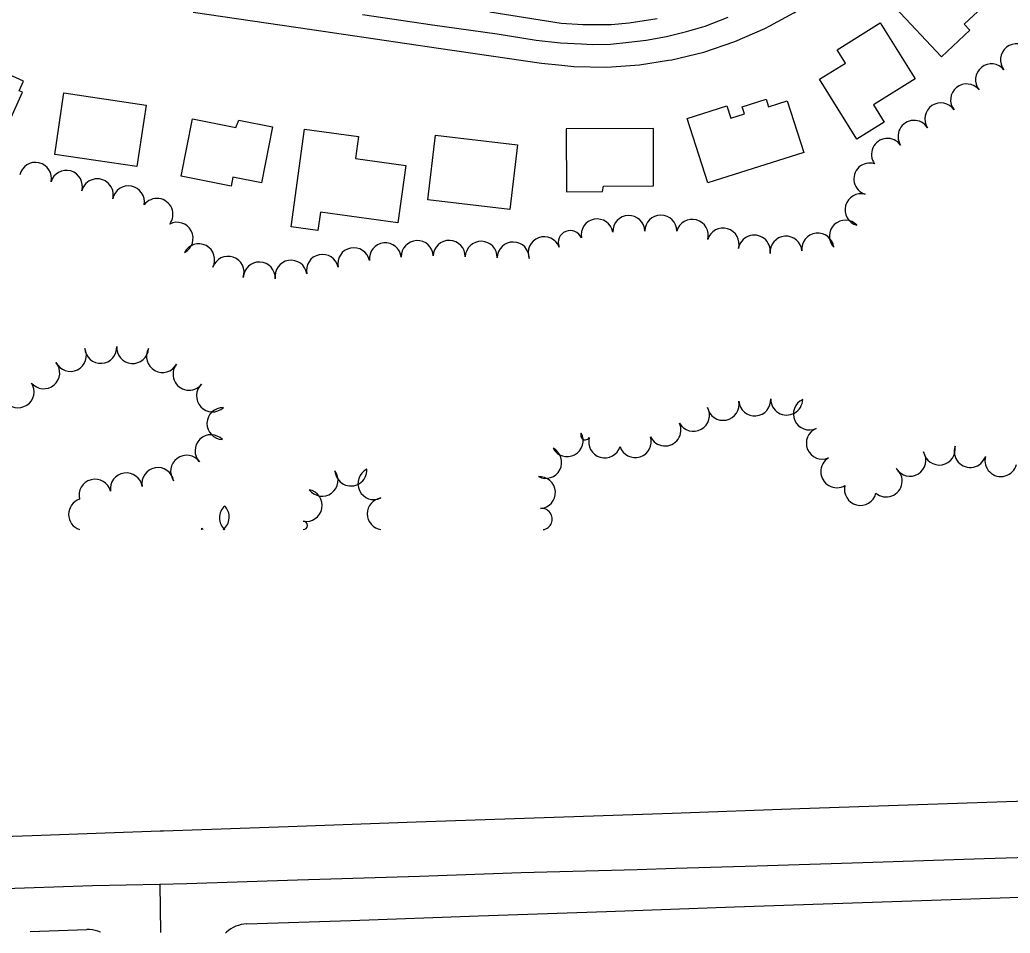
# Model space of a CAD drawing. Extents: x -25029 to 2274964, y -81170 to 687028.
# Drawn here: x -11160 to -10541, y -69001 to -68430 of the extents above; entities that cross this region are included whole.
import ezdxf

# ---------------------------------------------------------------- set-up
doc = ezdxf.new("R2010")
doc.units = 0
for name, color, linetype in [('81911BEA - RW_X_Fee_RW', 7, 'Continuous'), ('BLDG', 7, 'Continuous'), ('GE_X_CL_2000', 7, 'Continuous'), ('ROAD', 7, 'Continuous'), ('TREES', 7, 'Continuous')]:
    doc.layers.add(name, color=color, linetype=linetype)

msp = doc.modelspace()

# ---------------------------------------------------------------- linework, layer by layer
at = {"layer": '81911BEA - RW_X_Fee_RW'}
for points in [[(-10833.7, -68456.89), (-10820.9, -68458.2), (-10813.32, -68458.98), (-10792.83, -68459.34), (-10772.39, -68457.94), (-10754.21, -68455.12), (-10752.14, -68454.8), (-10732.23, -68449.95), (-10712.81, -68443.42), (-10694.02, -68435.26), (-10691.03, -68433.64), (-10675.99, -68425.52), (-10658.86, -68414.28), (-10642.75, -68401.62), (-10636.12, -68395.43), (-10627.78, -68387.64), (-10614.05, -68372.42), (-10601.68, -68356.09), (-10594.54, -68344.8), (-10590.74, -68338.77), (-10581.31, -68320.57), (-10573.48, -68301.64), (-10567.29, -68282.11)], [(-11051.39, -68425.04), (-10977.18, -68435.9), (-10898.02, -68447.48), (-10833.7, -68456.89)], [(-11069.89, -68936.56), (-10991.91, -68933.84), (-10911.96, -68931.06), (-10832, -68928.28), (-10752.05, -68925.49), (-10672.1, -68922.71), (-10592.14, -68919.92), (-10512.19, -68917.14), (-10482.06, -68916.09), (-10440.25, -68914.64)], [(-11456.64, -68950.03), (-11391.68, -68947.77), (-11311.73, -68944.98), (-11231.77, -68942.2), (-11151.82, -68939.41), (-11071.86, -68936.63), (-11069.89, -68936.56)], [(-10553.1, -68978.6), (-10468.14, -68975.64), (-10438.16, -68974.6)], [(-11017.83, -68994.78), (-10952.86, -68992.52), (-10872.91, -68989.74), (-10792.96, -68986.95), (-10713, -68984.17), (-10633.05, -68981.38), (-10553.1, -68978.6)], [(-11153.11, -68999.49), (-11117.77, -68998.26)], [(-11109.19, -68999.87), (-11109.26, -68999.84), (-11110.89, -68999.23), (-11112.57, -68998.77), (-11114.29, -68998.45), (-11116.02, -68998.28), (-11117.77, -68998.26)], [(-11017.83, -68994.78), (-11019.57, -68994.92), (-11021.29, -68995.21), (-11022.98, -68995.65), (-11024.62, -68996.23), (-11026.21, -68996.95), (-11027.73, -68997.81), (-11029.16, -68998.8), (-11030.51, -68999.91), (-11031.16, -69000.54)]]:
    msp.add_lwpolyline(points, dxfattribs=at)
at = {"layer": 'BLDG'}
msp.add_line((-10948.5, -68503.47), (-10948.5, -68503.55), dxfattribs=at)
for points in [[(-10546.56, -68411.14), (-10569.44, -68432.52), (-10565.89, -68436.32), (-10583.69, -68452.96), (-10612.55, -68422.07), (-10571.87, -68384.05)], [(-10600.07, -68466.67), (-10626.24, -68483.03), (-10619.52, -68493.78), (-10636.49, -68504.39), (-10659.87, -68466.98), (-10643.75, -68456.91), (-10648.94, -68448.61), (-10621.92, -68431.72)], [(-11218.89, -68489.91), (-11201.54, -68497.69), (-11197.46, -68488.57), (-11169.54, -68501.09), (-11157.88, -68475.08), (-11159.98, -68474.13), (-11157.32, -68468.19), (-11180.51, -68457.79), (-11179.74, -68452.56), (-11198.38, -68444.19)], [(-11080.69, -68483.14), (-11086.4, -68521.55), (-11137.76, -68513.91), (-11132.04, -68475.5)], [(-10717.74, -68483.65), (-10715.32, -68491.26), (-10706.79, -68488.54), (-10708.17, -68484.2), (-10693.2, -68479.43), (-10691.7, -68484.12), (-10680.04, -68480.41), (-10669.76, -68512.66), (-10729.68, -68531.76), (-10742.5, -68491.55)], [(-11024.65, -68497.12), (-11022.81, -68492.46), (-11001.67, -68496.64), (-11008.61, -68531.69), (-11026.41, -68528.16), (-11027.51, -68533.72), (-11058.81, -68527.51), (-11051.72, -68491.76)], [(-10948.01, -68502.67), (-10949.9, -68516.46), (-10918.41, -68520.77), (-10923.32, -68556.66), (-10971.81, -68550.02), (-10973.39, -68561.55), (-10990.12, -68559.26), (-10981.73, -68498.05)], [(-10818.06, -68537.25), (-10795.57, -68537.15), (-10794.84, -68533.71), (-10763.56, -68533.57), (-10763.71, -68497.78), (-10818.22, -68498.01)], [(-10848.57, -68507.84), (-10853.32, -68548.31), (-10904.58, -68542.3), (-10899.83, -68501.83)]]:
    msp.add_lwpolyline(points, close=True, dxfattribs=at)
at = {"layer": 'GE_X_CL_2000'}
for points in [[(-10865.87, -68424.92), (-10821.35, -68432), (-10807.72, -68432.81), (-10790.04, -68432.79), (-10778.86, -68431.76), (-10761.39, -68428.91)], [(-11072.05, -68969.89), (-11055.24, -68969.59), (-10986.11, -68967.1), (-10909.85, -68965.01), (-10846.23, -68962.52), (-10773.84, -68960.65), (-10749.86, -68959.91), (-10699.01, -68958.35), (-10632.74, -68956.27), (-10557.09, -68953.78), (-10481.23, -68951.48)], [(-11509.74, -68983.93), (-11466.07, -68983.01), (-11413.11, -68980.93), (-11307.93, -68978.08), (-11254.22, -68977.12), (-11236.1, -68976.02), (-11175.13, -68972.73), (-11114.16, -68970.64), (-11072.05, -68969.89)], [(-11072.05, -68969.89), (-11071.62, -69000.2)]]:
    msp.add_lwpolyline(points, dxfattribs=at)
at = {"layer": 'ROAD'}
for points in [[(-10945.54, -68426.44), (-10901.79, -68432.85), (-10861.35, -68438.61), (-10836.99, -68442.53), (-10821.69, -68444.28), (-10808.6, -68444.89)], [(-10808.6, -68444.89), (-10802.04, -68445.32), (-10790.57, -68444.96), (-10779.01, -68443.77), (-10768.13, -68442.43), (-10755.57, -68440.3), (-10742.92, -68437.14), (-10731.44, -68433.81), (-10717.05, -68428.08)]]:
    msp.add_lwpolyline(points, dxfattribs=at)
at = {"layer": 'TREES'}
for centre, radius, start, end in [((-10536.83, -68454.78), 10, 38.85942, 218.85942), ((-10552.41, -68467.33), 10, 38.85942, 218.85942), ((-10567.98, -68479.87), 10, 38.85942, 218.85942), ((-10584.09, -68491.69), 10, 33.65739, 213.65739), ((-10600.83, -68502.63), 10, 32.68808, 212.68808), ((-10617.36, -68513.88), 10, 35.74538, 215.74538), ((-11149.87, -68528.9), 10, 347.2402, 167.2402), ((-11130.5, -68533.85), 10, 344.09924, 164.09924), ((-10628.4, -68529.28), 10, 73.00996, 253.00996), ((-11111.22, -68539.16), 10, 345.07309, 165.07309), ((-11091.73, -68543.55), 10, 349.54869, 169.54869), ((-11073.92, -68551.41), 10, 322.8386, 142.8386), ((-10633.92, -68548.5), 10, 74.97771, 254.97771), ((-10798.87, -68564.26), 10, 10.7299, 190.7299), ((-10779.05, -68562.12), 10, 1.59596, 181.59596), ((-10759.05, -68561.85), 10, 359.92027, 179.92027), ((-10739.4, -68564.47), 10, 344.88959, 164.88959), ((-10643.75, -68565.05), 10, 43.5746, 223.5746), ((-11061.34, -68566.32), 10, 297.49996, 117.49996), ((-10720.16, -68569.93), 10, 343.45232, 163.45232), ((-10831.92, -68575.37), 10, 20.45658, 200.45658), ((-10815.62, -68569), 7.5, 22.55614, 202.55614), ((-10700.69, -68574.29), 10, 351.31327, 171.31327), ((-10680.83, -68575.02), 10, 4.44134, 184.44134), ((-10660.93, -68573.1), 10, 6.60845, 186.60845), ((-11047.84, -68579.79), 10, 332.56672, 152.56672), ((-10950.94, -68582.25), 10, 11.95601, 191.95601), ((-10931.2, -68579.16), 10, 5.83994, 185.83994), ((-10911.26, -68577.75), 10, 2.23747, 182.23747), ((-10891.28, -68577.64), 10, 358.3837, 178.3837), ((-10871.28, -68578.21), 10, 358.3837, 178.3837), ((-10851.29, -68578.68), 10, 358.92298, 178.92298), ((-11029.49, -68587.59), 10, 341.39178, 161.39178), ((-10970.5, -68586.39), 10, 11.95601, 191.95601), ((-11010.02, -68591.21), 10, 357.56376, 177.56376), ((-10990.16, -68590.05), 10, 9.11891, 189.11891), ((-11128.04, -68639.5), 10, 206.10832, 26.10832), ((-11109.08, -68634.47), 10, 183.61681, 3.61681), ((-11089.12, -68634.55), 10, 175.90519, 355.90519), ((-11070.43, -68640.16), 10, 150.68865, 330.68865), ((-11144.68, -68650.33), 10, 219.99829, 39.99829), ((-11053.87, -68651.27), 10, 141.60054, 321.60054), ((-11160.7, -68662.23), 10, 213.20889, 33.20889), ((-11039.22, -68664.8), 10, 132.91809, 312.91809), ((-11032.68, -68682.12), 10, 88.48715, 268.48715), ((-10738.67, -68676.93), 10, 209.32389, 29.32389), ((-10720.15, -68670.07), 10, 191.31136, 11.31136), ((-10700.37, -68667.33), 10, 184.47904, 4.47904), ((-10680.41, -68666.77), 10, 178.70754, 358.70754), ((-10666.21, -68676.07), 10, 114.84312, 294.84312), ((-10756.45, -68686.07), 10, 205.13268, 25.13268), ((-11040.13, -68699.07), 10, 44.03493, 224.03493), ((-10817.61, -68692.76), 10, 208.13585, 28.13585), ((-10806.26, -68689.4), 2.87, 151.72367, 331.72367), ((-10794.14, -68693.58), 10, 163.59924, 343.59924), ((-10775.03, -68693.36), 10, 197.71404, 17.71404), ((-10658.11, -68694.35), 10, 112.96157, 292.96157), ((-10585.02, -68698.02), 10, 189.82651, 9.82651), ((-10565.69, -68699.5), 10, 161.3858, 341.3858), ((-11055.4, -68711.91), 10, 36.07546, 216.07546), ((-10831, -68706.36), 10, 242.75026, 62.75026), ((-10649.1, -68712.16), 10, 120.68817, 300.68817), ((-10603.38, -68704.98), 10, 211.71897, 31.71897), ((-10546.53, -68705.19), 10, 165.52908, 345.52908), ((-11073.32, -68719.62), 10, 10.51392, 190.51392), ((-11093.04, -68722.9), 10, 8.37958, 188.37958), ((-10970.76, -68717.5), 10, 216.40688, 36.40688), ((-10952.72, -68711.09), 10, 182.7445, 2.7445), ((-10938.36, -68719.6), 10, 115.92836, 295.92836), ((-10834.93, -68725.23), 10, 273.72079, 93.72079), ((-10618.25, -68717.95), 10, 230.48035, 50.48035), ((-11112.61, -68726.88), 10, 14.57294, 194.57294), ((-10634.3, -68723.21), 10, 165.79773, 345.79773), ((-10980.63, -68733.27), 10, 259.47959, 79.47959), ((-11119.13, -68738.88), 10, 108.46064, 251.53935), ((-11024.8, -68741), 10, 132.6094, 227.3906), ((-11038.77, -68740.59), 10, 308.93788, 43.95906), ((-10932.48, -68738.48), 10, 98.71171, 261.28829), ((-10833.45, -68741.79), 6.63, 277.2143, 97.2143), ((-10982.53, -68745.73), 2.63, 271.54728, 88.45273), ((-11046.18, -68747.79), 0.339, 231.41777, 51.41777), ((-11038.77, -68740.59), 10, 223.95906, 231.06212)]:
    msp.add_arc(centre, radius, start, end, dxfattribs=at)

doc.saveas('drawing.dxf')
